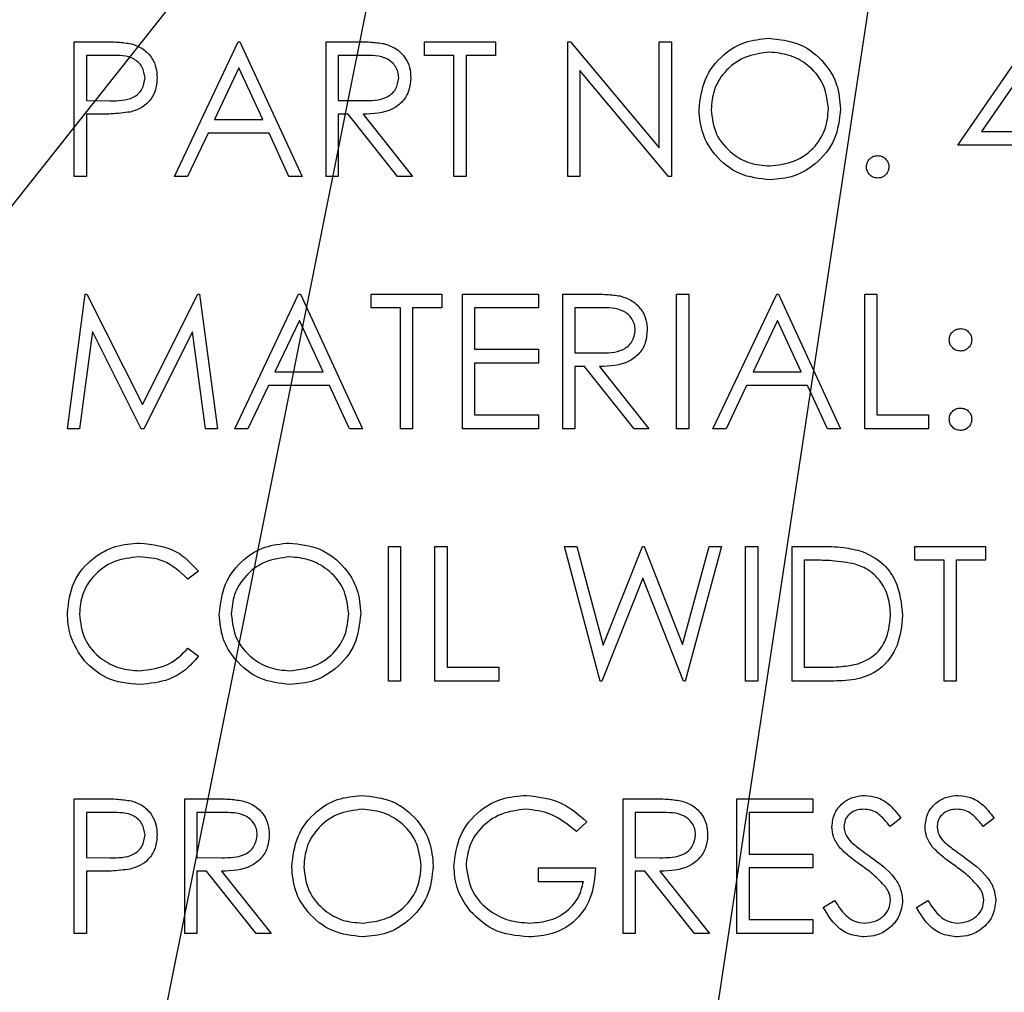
# Model space of a CAD drawing. Header units: inches. Extents: x 1880 to 2363, y -453 to -54.
# Tile 847 of 1056: x 2039.627 to 2040.285, y -73.041 to -72.39. Entities that reach past the tile are written whole.
import ezdxf

# ---------------------------------------------------------------- set-up
doc = ezdxf.new("R2010")
doc.units = ezdxf.units.IN
doc.header["$LTSCALE"] = 0.5
doc.header["$MEASUREMENT"] = 0
doc.layers.add('DSS-M-S', color=53, linetype='Continuous')
doc.layers.add('SID-M-S', color=105, linetype='Continuous')

msp = doc.modelspace()

# ---------------------------------------------------------------- linework, layer by layer
at = {"layer": 'DSS-M-S', "linetype": 'Continuous', "lineweight": 25}
for p, q in [((2039.66308, -72.40522), (2039.68073, -72.40522)), ((2039.66308, -72.49522), (2039.66308, -72.40522)), ((2039.73, -72.49522), (2039.77269, -72.40522)), ((2039.77269, -72.40522), (2039.77385, -72.40522)), ((2039.77385, -72.40522), (2039.81538, -72.49522)), ((2039.83154, -72.40522), (2039.84955, -72.40522)), ((2039.83154, -72.49522), (2039.83154, -72.40522)), ((2039.89731, -72.40522), (2039.94461, -72.40522)), ((2039.89731, -72.41445), (2039.89731, -72.40522)), ((2039.94461, -72.40522), (2039.94461, -72.41445)), ((2039.99308, -72.40522), (2039.99477, -72.40522)), ((2039.99308, -72.49522), (2039.99308, -72.40522)), ((2039.99477, -72.40522), (2040.05423, -72.47606)), ((2040.05423, -72.40522), (2040.06231, -72.40522)), ((2040.05423, -72.47606), (2040.05423, -72.40522)), ((2040.06231, -72.40522), (2040.06231, -72.49522)), ((2040.25385, -72.47445), (2040.30297, -72.40291)), ((2039.67115, -72.41445), (2039.67115, -72.44445)), ((2039.68761, -72.41445), (2039.67115, -72.41445)), ((2039.83961, -72.41445), (2039.83961, -72.44445)), ((2039.85649, -72.41445), (2039.83961, -72.41445)), ((2039.91692, -72.41445), (2039.89731, -72.41445)), ((2039.91692, -72.49522), (2039.91692, -72.41445)), ((2039.925, -72.41445), (2039.925, -72.49522)), ((2039.94461, -72.41445), (2039.925, -72.41445)), ((2039.77318, -72.42276), (2039.75688, -72.45714)), ((2039.78904, -72.45714), (2039.77318, -72.42276)), ((2040.06047, -72.49522), (2040.00115, -72.42455)), ((2040.00115, -72.42455), (2040.00115, -72.49522)), ((2040.29654, -72.42614), (2040.26971, -72.46522)), ((2039.67115, -72.44445), (2039.68691, -72.44465)), ((2039.83961, -72.44445), (2039.85609, -72.44458)), ((2039.67115, -72.45368), (2039.67115, -72.49522)), ((2039.67759, -72.45368), (2039.67115, -72.45368)), ((2039.75688, -72.45714), (2039.78904, -72.45714)), ((2039.83961, -72.45368), (2039.83961, -72.49522)), ((2039.84618, -72.45368), (2039.83961, -72.45368)), ((2039.87924, -72.49522), (2039.84618, -72.45368)), ((2039.85617, -72.45368), (2039.88923, -72.49522)), ((2039.7525, -72.46638), (2039.73882, -72.49522)), ((2039.7933, -72.46638), (2039.7525, -72.46638)), ((2039.8066, -72.49522), (2039.7933, -72.46638)), ((2040.26971, -72.46522), (2040.29654, -72.46522)), ((2040.29654, -72.47445), (2040.25385, -72.47445)), ((2039.67115, -72.49522), (2039.66308, -72.49522)), ((2039.73882, -72.49522), (2039.73, -72.49522)), ((2039.81538, -72.49522), (2039.8066, -72.49522)), ((2039.83961, -72.49522), (2039.83154, -72.49522)), ((2039.88923, -72.49522), (2039.87924, -72.49522)), ((2039.925, -72.49522), (2039.91692, -72.49522)), ((2040.00115, -72.49522), (2039.99308, -72.49522)), ((2040.06231, -72.49522), (2040.06047, -72.49522)), ((2039.65846, -72.66397), (2039.67034, -72.57397)), ((2039.67034, -72.57397), (2039.6715, -72.57397)), ((2039.6715, -72.57397), (2039.70865, -72.64782)), ((2039.70865, -72.64782), (2039.74572, -72.57397)), ((2039.74572, -72.57397), (2039.74689, -72.57397)), ((2039.74689, -72.57397), (2039.75885, -72.66397)), ((2039.77038, -72.66397), (2039.81308, -72.57397)), ((2039.81308, -72.57397), (2039.81423, -72.57397)), ((2039.81423, -72.57397), (2039.85577, -72.66397)), ((2039.86154, -72.57397), (2039.90885, -72.57397)), ((2039.86154, -72.5832), (2039.86154, -72.57397)), ((2039.90885, -72.57397), (2039.90885, -72.5832)), ((2039.92269, -72.57397), (2039.97346, -72.57397)), ((2039.92269, -72.66397), (2039.92269, -72.57397)), ((2039.97346, -72.57397), (2039.97346, -72.5832)), ((2039.98961, -72.57397), (2040.00763, -72.57397)), ((2039.98961, -72.66397), (2039.98961, -72.57397)), ((2040.06577, -72.57397), (2040.07385, -72.57397)), ((2040.06577, -72.66397), (2040.06577, -72.57397)), ((2040.07385, -72.57397), (2040.07385, -72.66397)), ((2040.09, -72.66397), (2040.13269, -72.57397)), ((2040.13269, -72.57397), (2040.13385, -72.57397)), ((2040.13385, -72.57397), (2040.17538, -72.66397)), ((2040.19154, -72.57397), (2040.19961, -72.57397)), ((2040.19154, -72.66397), (2040.19154, -72.57397)), ((2040.19961, -72.57397), (2040.19961, -72.65474)), ((2039.88115, -72.5832), (2039.86154, -72.5832)), ((2039.88115, -72.66397), (2039.88115, -72.5832)), ((2039.88923, -72.5832), (2039.88923, -72.66397)), ((2039.90885, -72.5832), (2039.88923, -72.5832)), ((2039.93077, -72.5832), (2039.93077, -72.61089)), ((2039.97346, -72.5832), (2039.93077, -72.5832)), ((2039.99769, -72.5832), (2039.99769, -72.6132)), ((2040.01457, -72.5832), (2039.99769, -72.5832)), ((2039.81356, -72.59151), (2039.79727, -72.62589)), ((2039.82943, -72.62589), (2039.81356, -72.59151)), ((2040.13318, -72.59151), (2040.11688, -72.62589)), ((2040.14904, -72.62589), (2040.13318, -72.59151)), ((2039.67519, -72.59907), (2039.66659, -72.66397)), ((2039.70781, -72.66397), (2039.67519, -72.59907)), ((2039.74211, -72.59921), (2039.70963, -72.66397)), ((2039.75073, -72.66397), (2039.74211, -72.59921)), ((2039.93077, -72.61089), (2039.97346, -72.61089)), ((2039.97346, -72.61089), (2039.97346, -72.62013)), ((2039.99769, -72.6132), (2040.01417, -72.61333)), ((2039.93077, -72.62013), (2039.93077, -72.65474)), ((2039.97346, -72.62013), (2039.93077, -72.62013)), ((2039.99769, -72.62243), (2039.99769, -72.66397)), ((2040.00425, -72.62243), (2039.99769, -72.62243)), ((2040.03732, -72.66397), (2040.00425, -72.62243)), ((2040.01424, -72.62243), (2040.04731, -72.66397)), ((2039.79727, -72.62589), (2039.82943, -72.62589)), ((2040.11688, -72.62589), (2040.14904, -72.62589)), ((2039.79288, -72.63513), (2039.7792, -72.66397)), ((2039.83368, -72.63513), (2039.79288, -72.63513)), ((2039.84699, -72.66397), (2039.83368, -72.63513)), ((2040.1125, -72.63513), (2040.09882, -72.66397)), ((2040.1533, -72.63513), (2040.1125, -72.63513)), ((2040.1666, -72.66397), (2040.1533, -72.63513)), ((2039.93077, -72.65474), (2039.97346, -72.65474)), ((2039.97346, -72.65474), (2039.97346, -72.66397)), ((2040.19961, -72.65474), (2040.23423, -72.65474)), ((2040.23423, -72.65474), (2040.23423, -72.66397)), ((2039.66659, -72.66397), (2039.65846, -72.66397)), ((2039.70963, -72.66397), (2039.70781, -72.66397)), ((2039.75885, -72.66397), (2039.75073, -72.66397)), ((2039.7792, -72.66397), (2039.77038, -72.66397)), ((2039.85577, -72.66397), (2039.84699, -72.66397)), ((2039.88923, -72.66397), (2039.88115, -72.66397)), ((2039.97346, -72.66397), (2039.92269, -72.66397)), ((2039.99769, -72.66397), (2039.98961, -72.66397)), ((2040.04731, -72.66397), (2040.03732, -72.66397)), ((2040.07385, -72.66397), (2040.06577, -72.66397)), ((2040.09882, -72.66397), (2040.09, -72.66397)), ((2040.17538, -72.66397), (2040.1666, -72.66397)), ((2040.23423, -72.66397), (2040.19154, -72.66397)), ((2039.87308, -72.74272), (2039.88115, -72.74272)), ((2039.87308, -72.83272), (2039.87308, -72.74272)), ((2039.88115, -72.74272), (2039.88115, -72.83272)), ((2039.90423, -72.74272), (2039.91231, -72.74272)), ((2039.90423, -72.83272), (2039.90423, -72.74272)), ((2039.91231, -72.74272), (2039.91231, -72.82349)), ((2040.01471, -72.83272), (2039.99077, -72.74272)), ((2039.99077, -72.74272), (2039.99912, -72.74272)), ((2039.99912, -72.74272), (2040.01673, -72.80873)), ((2040.01673, -72.80873), (2040.04293, -72.74272)), ((2040.04293, -72.74272), (2040.0441, -72.74272)), ((2040.0441, -72.74272), (2040.06981, -72.80827)), ((2040.06981, -72.80827), (2040.08751, -72.74272)), ((2040.09577, -72.74272), (2040.0715, -72.83272)), ((2040.08751, -72.74272), (2040.09577, -72.74272)), ((2040.11192, -72.74272), (2040.12, -72.74272)), ((2040.11192, -72.83272), (2040.11192, -72.74272)), ((2040.12, -72.74272), (2040.12, -72.83272)), ((2040.14308, -72.74272), (2040.16125, -72.74272)), ((2040.14308, -72.83272), (2040.14308, -72.74272)), ((2040.225, -72.74272), (2040.27231, -72.74272)), ((2040.225, -72.75195), (2040.225, -72.74272)), ((2040.27231, -72.74272), (2040.27231, -72.75195)), ((2040.15115, -72.75195), (2040.15115, -72.82349)), ((2040.15748, -72.75195), (2040.15115, -72.75195)), ((2040.24461, -72.75195), (2040.225, -72.75195)), ((2040.24461, -72.83272), (2040.24461, -72.75195)), ((2040.25269, -72.75195), (2040.25269, -72.83272)), ((2040.27231, -72.75195), (2040.25269, -72.75195)), ((2039.74615, -72.75924), (2039.73909, -72.76464)), ((2040.04327, -72.76389), (2040.01586, -72.83272)), ((2040.07035, -72.83272), (2040.04327, -72.76389)), ((2039.73909, -72.8108), (2039.74615, -72.81615)), ((2039.91231, -72.82349), (2039.94692, -72.82349)), ((2039.94692, -72.82349), (2039.94692, -72.83272)), ((2040.15115, -72.82349), (2040.16148, -72.82349)), ((2039.88115, -72.83272), (2039.87308, -72.83272)), ((2039.94692, -72.83272), (2039.90423, -72.83272)), ((2040.01586, -72.83272), (2040.01471, -72.83272)), ((2040.0715, -72.83272), (2040.07035, -72.83272)), ((2040.12, -72.83272), (2040.11192, -72.83272)), ((2040.17097, -72.83272), (2040.14308, -72.83272)), ((2040.25269, -72.83272), (2040.24461, -72.83272)), ((2039.66308, -72.91147), (2039.68073, -72.91147)), ((2039.66308, -73.00147), (2039.66308, -72.91147)), ((2039.73692, -72.91147), (2039.75493, -72.91147)), ((2039.73692, -73.00147), (2039.73692, -72.91147)), ((2040.03, -73.00147), (2040.03, -72.91147)), ((2040.03, -72.91147), (2040.04801, -72.91147)), ((2040.10615, -72.91147), (2040.15692, -72.91147)), ((2040.10615, -73.00147), (2040.10615, -72.91147)), ((2040.15692, -72.91147), (2040.15692, -72.9207)), ((2039.67115, -72.9207), (2039.67115, -72.9507)), ((2039.68761, -72.9207), (2039.67115, -72.9207)), ((2039.745, -72.9207), (2039.745, -72.9507)), ((2039.76187, -72.9207), (2039.745, -72.9207)), ((2040.05495, -72.9207), (2040.03808, -72.9207)), ((2040.03808, -72.9207), (2040.03808, -72.9507)), ((2040.11423, -72.9207), (2040.11423, -72.94839)), ((2040.15692, -72.9207), (2040.11423, -72.9207)), ((2040.21577, -72.9244), (2040.20847, -72.92993)), ((2040.27808, -72.9244), (2040.27077, -72.92993)), ((2040.00577, -72.92683), (2039.99885, -72.93339)), ((2039.67115, -72.9507), (2039.68691, -72.9509)), ((2039.745, -72.9507), (2039.76148, -72.95083)), ((2040.03808, -72.9507), (2040.05455, -72.95083)), ((2040.11423, -72.94839), (2040.15692, -72.94839)), ((2040.15692, -72.94839), (2040.15692, -72.95763)), ((2039.97346, -72.95763), (2040.01154, -72.95763)), ((2039.97346, -72.96686), (2039.97346, -72.95763)), ((2040.11423, -72.95763), (2040.11423, -72.99224)), ((2040.15692, -72.95763), (2040.11423, -72.95763)), ((2039.67115, -72.95993), (2039.67115, -73.00147)), ((2039.67759, -72.95993), (2039.67115, -72.95993)), ((2039.745, -72.95993), (2039.745, -73.00147)), ((2039.75156, -72.95993), (2039.745, -72.95993)), ((2039.78463, -73.00147), (2039.75156, -72.95993)), ((2039.76155, -72.95993), (2039.79461, -73.00147)), ((2040.03808, -72.95993), (2040.03808, -73.00147)), ((2040.04464, -72.95993), (2040.03808, -72.95993)), ((2040.0777, -73.00147), (2040.04464, -72.95993)), ((2040.05463, -72.95993), (2040.08769, -73.00147)), ((2040.00346, -72.96686), (2039.97346, -72.96686)), ((2040.16385, -72.98411), (2040.17145, -72.97955)), ((2040.22615, -72.98411), (2040.23376, -72.97955)), ((2040.11423, -72.99224), (2040.15692, -72.99224)), ((2040.15692, -72.99224), (2040.15692, -73.00147)), ((2039.67115, -73.00147), (2039.66308, -73.00147)), ((2039.745, -73.00147), (2039.73692, -73.00147)), ((2039.79461, -73.00147), (2039.78463, -73.00147)), ((2040.03808, -73.00147), (2040.03, -73.00147)), ((2040.08769, -73.00147), (2040.0777, -73.00147)), ((2040.15692, -73.00147), (2040.10615, -73.00147))]:
    msp.add_line(p, q, dxfattribs=at)
for points, knots in [([(2039.68073, -72.40522), (2039.68457, -72.40521), (2039.69144, -72.40519), (2039.69824, -72.40615), (2039.70123, -72.40657)], [0, 0, 0, 0, 0.560314, 1, 1, 1, 1]), ([(2039.84955, -72.40522), (2039.85337, -72.40521), (2039.8602, -72.40519), (2039.86696, -72.40606), (2039.86994, -72.40645)], [0, 0, 0, 0, 0.56024, 1, 1, 1, 1]), ([(2040.08077, -72.45062), (2040.0816, -72.44367), (2040.08326, -72.42979), (2040.09558, -72.41397), (2040.11113, -72.40455), (2040.12204, -72.40346), (2040.1275, -72.40291)], [0, 0, 0, 0, 0.279731, 0.559327, 0.77968, 1, 1, 1, 1]), ([(2040.1275, -72.40291), (2040.13455, -72.40365), (2040.14865, -72.40513), (2040.16442, -72.41791), (2040.174, -72.43358), (2040.17492, -72.44465), (2040.17538, -72.45019)], [0, 0, 0, 0, 0.279767, 0.559358, 0.779571, 1, 1, 1, 1]), ([(2039.70123, -72.40657), (2039.70396, -72.40756), (2039.70943, -72.40953), (2039.71508, -72.41562), (2039.71806, -72.42254), (2039.71833, -72.42709), (2039.71846, -72.42936)], [0, 0, 0, 0, 0.279705, 0.559381, 0.779509, 1, 1, 1, 1]), ([(2039.86994, -72.40645), (2039.87276, -72.40738), (2039.87841, -72.40926), (2039.88435, -72.41532), (2039.88763, -72.42231), (2039.88793, -72.42696), (2039.88808, -72.42929)], [0, 0, 0, 0, 0.279797, 0.5595, 0.779626, 1, 1, 1, 1]), ([(2040.1279, -72.41214), (2040.12221, -72.41288), (2040.11085, -72.41436), (2040.09785, -72.42438), (2040.09007, -72.43713), (2040.08925, -72.4461), (2040.08885, -72.45058)], [0, 0, 0, 0, 0.279627, 0.55935, 0.77963, 1, 1, 1, 1]), ([(2040.16731, -72.45017), (2040.16662, -72.44445), (2040.16523, -72.43303), (2040.15428, -72.42063), (2040.14131, -72.41347), (2040.13237, -72.41259), (2040.1279, -72.41214)], [0, 0, 0, 0, 0.279468, 0.55887, 0.779516, 1, 1, 1, 1]), ([(2039.71038, -72.4294), (2039.70998, -72.42682), (2039.70936, -72.42293), (2039.70605, -72.41887), (2039.69969, -72.41431), (2039.69298, -72.41439), (2039.68761, -72.41445)], [0, 0, 0, 0, 0.248969, 0.374729, 0.500383, 1, 1, 1, 1]), ([(2039.88, -72.42927), (2039.8799, -72.42795), (2039.87971, -72.42532), (2039.87792, -72.42172), (2039.87539, -72.41868), (2039.86871, -72.41428), (2039.86192, -72.41437), (2039.85649, -72.41445)], [0, 0, 0, 0, 0.1253074, 0.250617, 0.3759543, 0.5012806, 1, 1, 1, 1]), ([(2039.68691, -72.44465), (2039.69239, -72.44467), (2039.69926, -72.44469), (2039.7059, -72.44019), (2039.70936, -72.43606), (2039.70998, -72.43206), (2039.71038, -72.4294)], [0, 0, 0, 0, 0.499721, 0.62535, 0.751083, 1, 1, 1, 1]), ([(2039.71846, -72.42936), (2039.71825, -72.43233), (2039.71782, -72.43826), (2039.71331, -72.44548), (2039.70718, -72.45014), (2039.70273, -72.45152), (2039.7005, -72.4522)], [0, 0, 0, 0, 0.2800989, 0.5593238, 0.7794579, 1, 1, 1, 1]), ([(2039.85609, -72.44458), (2039.86162, -72.44456), (2039.86854, -72.44454), (2039.87536, -72.44015), (2039.87894, -72.43601), (2039.87958, -72.43196), (2039.88, -72.42927)], [0, 0, 0, 0, 0.499827, 0.625498, 0.751208, 1, 1, 1, 1]), ([(2039.88808, -72.42929), (2039.88784, -72.43214), (2039.88737, -72.43783), (2039.88292, -72.44539), (2039.87278, -72.45295), (2039.86301, -72.45338), (2039.85617, -72.45368)], [0, 0, 0, 0, 0.1871202, 0.3739789, 0.5609112, 1, 1, 1, 1]), ([(2040.12822, -72.49753), (2040.12125, -72.49676), (2040.1073, -72.49521), (2040.09178, -72.48249), (2040.08222, -72.46704), (2040.08125, -72.45609), (2040.08077, -72.45062)], [0, 0, 0, 0, 0.279663, 0.559354, 0.779636, 1, 1, 1, 1]), ([(2040.08885, -72.45058), (2040.08953, -72.45625), (2040.09091, -72.4676), (2040.10179, -72.47983), (2040.11454, -72.4872), (2040.12344, -72.48793), (2040.1279, -72.4883)], [0, 0, 0, 0, 0.279416, 0.559077, 0.779478, 1, 1, 1, 1]), ([(2040.1279, -72.4883), (2040.13361, -72.48765), (2040.14504, -72.48635), (2040.15828, -72.47649), (2040.16607, -72.46366), (2040.16689, -72.45467), (2040.16731, -72.45017)], [0, 0, 0, 0, 0.2798297, 0.559389, 0.7796538, 1, 1, 1, 1]), ([(2040.17538, -72.45019), (2040.17459, -72.45717), (2040.17301, -72.47114), (2040.16019, -72.48662), (2040.14468, -72.49613), (2040.13371, -72.49706), (2040.12822, -72.49753)], [0, 0, 0, 0, 0.2796304, 0.5593429, 0.7795972, 1, 1, 1, 1]), ([(2039.7005, -72.4522), (2039.69624, -72.45274), (2039.68863, -72.4537), (2039.68097, -72.45369), (2039.67759, -72.45368)], [0, 0, 0, 0, 0.559694, 1, 1, 1, 1]), ([(2040.19269, -72.48888), (2040.19282, -72.48777), (2040.19309, -72.48556), (2040.19512, -72.48311), (2040.19758, -72.4816), (2040.19932, -72.48145), (2040.20019, -72.48138)], [0, 0, 0, 0, 0.279576, 0.559284, 0.779552, 1, 1, 1, 1]), ([(2040.20019, -72.48138), (2040.2013, -72.4815), (2040.20352, -72.48175), (2040.20595, -72.48382), (2040.20749, -72.48626), (2040.20762, -72.488), (2040.20769, -72.48888)], [0, 0, 0, 0, 0.279602, 0.559212, 0.779475, 1, 1, 1, 1]), ([(2040.20019, -72.49638), (2040.19909, -72.49624), (2040.19688, -72.49597), (2040.19444, -72.49393), (2040.19293, -72.49148), (2040.19277, -72.48974), (2040.19269, -72.48888)], [0, 0, 0, 0, 0.279581, 0.559143, 0.779575, 1, 1, 1, 1]), ([(2040.20769, -72.48888), (2040.20756, -72.48998), (2040.2073, -72.49219), (2040.20525, -72.49463), (2040.2028, -72.49614), (2040.20106, -72.4963), (2040.20019, -72.49638)], [0, 0, 0, 0, 0.2794691, 0.5593578, 0.7796739, 1, 1, 1, 1]), ([(2040.00763, -72.57397), (2040.01145, -72.57396), (2040.01827, -72.57394), (2040.02504, -72.57481), (2040.02802, -72.5752)], [0, 0, 0, 0, 0.56024, 1, 1, 1, 1]), ([(2040.02802, -72.5752), (2040.03084, -72.57613), (2040.03649, -72.57801), (2040.04243, -72.58407), (2040.04571, -72.59106), (2040.046, -72.59571), (2040.04615, -72.59804)], [0, 0, 0, 0, 0.279797, 0.5595, 0.779626, 1, 1, 1, 1]), ([(2040.03808, -72.59802), (2040.03798, -72.5967), (2040.03778, -72.59407), (2040.03599, -72.59047), (2040.03346, -72.58743), (2040.02679, -72.58303), (2040.02, -72.58312), (2040.01457, -72.5832)], [0, 0, 0, 0, 0.1253074, 0.250617, 0.3759543, 0.5012806, 1, 1, 1, 1]), ([(2040.01417, -72.61333), (2040.0197, -72.61331), (2040.02662, -72.61329), (2040.03344, -72.6089), (2040.03701, -72.60476), (2040.03765, -72.60071), (2040.03808, -72.59802)], [0, 0, 0, 0, 0.4998271, 0.6254978, 0.7512079, 1, 1, 1, 1]), ([(2040.04615, -72.59804), (2040.04592, -72.60089), (2040.04545, -72.60658), (2040.041, -72.61414), (2040.03085, -72.6217), (2040.02109, -72.62213), (2040.01424, -72.62243)], [0, 0, 0, 0, 0.18712, 0.373979, 0.560911, 1, 1, 1, 1]), ([(2040.24808, -72.60455), (2040.24821, -72.60345), (2040.24849, -72.60124), (2040.25052, -72.5988), (2040.25298, -72.59729), (2040.25471, -72.59713), (2040.25558, -72.59705)], [0, 0, 0, 0, 0.2795852, 0.5594544, 0.7796968, 1, 1, 1, 1]), ([(2040.25558, -72.59705), (2040.25669, -72.59717), (2040.2589, -72.59743), (2040.26133, -72.59949), (2040.26287, -72.60193), (2040.26301, -72.60368), (2040.26308, -72.60455)], [0, 0, 0, 0, 0.279602, 0.559212, 0.779475, 1, 1, 1, 1]), ([(2040.25558, -72.61205), (2040.25447, -72.61192), (2040.25226, -72.61166), (2040.24981, -72.60961), (2040.24831, -72.60716), (2040.24815, -72.60542), (2040.24808, -72.60455)], [0, 0, 0, 0, 0.279647, 0.559299, 0.779615, 1, 1, 1, 1]), ([(2040.26308, -72.60455), (2040.26295, -72.60566), (2040.2627, -72.60788), (2040.26064, -72.61031), (2040.25819, -72.61183), (2040.25645, -72.61198), (2040.25558, -72.61205)], [0, 0, 0, 0, 0.2795175, 0.5593264, 0.7795441, 1, 1, 1, 1]), ([(2040.24808, -72.65763), (2040.24821, -72.65652), (2040.24847, -72.65431), (2040.25051, -72.65186), (2040.25297, -72.65035), (2040.25471, -72.6502), (2040.25558, -72.65013)], [0, 0, 0, 0, 0.279576, 0.559284, 0.779552, 1, 1, 1, 1]), ([(2040.25558, -72.65013), (2040.25669, -72.65025), (2040.2589, -72.6505), (2040.26133, -72.65257), (2040.26287, -72.65501), (2040.26301, -72.65675), (2040.26308, -72.65763)], [0, 0, 0, 0, 0.279602, 0.559212, 0.779475, 1, 1, 1, 1]), ([(2040.25558, -72.66513), (2040.25447, -72.66499), (2040.25227, -72.66472), (2040.24983, -72.66268), (2040.24832, -72.66023), (2040.24816, -72.65849), (2040.24808, -72.65763)], [0, 0, 0, 0, 0.279581, 0.559143, 0.779575, 1, 1, 1, 1]), ([(2040.26308, -72.65763), (2040.26295, -72.65873), (2040.26268, -72.66094), (2040.26063, -72.66338), (2040.25818, -72.66489), (2040.25644, -72.66505), (2040.25558, -72.66513)], [0, 0, 0, 0, 0.279469, 0.559358, 0.779674, 1, 1, 1, 1]), ([(2039.65846, -72.7872), (2039.65928, -72.78014), (2039.66093, -72.76603), (2039.67424, -72.75058), (2039.69027, -72.74164), (2039.70134, -72.74082), (2039.70689, -72.74041)], [0, 0, 0, 0, 0.279512, 0.55908, 0.779374, 1, 1, 1, 1]), ([(2039.70689, -72.74041), (2039.71553, -72.74137), (2039.73097, -72.74308), (2039.74151, -72.7543), (2039.74615, -72.75924)], [0, 0, 0, 0, 0.559517, 1, 1, 1, 1]), ([(2039.76, -72.78812), (2039.76083, -72.78117), (2039.76249, -72.76729), (2039.77481, -72.75147), (2039.79036, -72.74205), (2039.80127, -72.74096), (2039.80673, -72.74041)], [0, 0, 0, 0, 0.279731, 0.559327, 0.77968, 1, 1, 1, 1]), ([(2039.80673, -72.74041), (2039.81378, -72.74115), (2039.82788, -72.74263), (2039.84365, -72.75541), (2039.85323, -72.77108), (2039.85415, -72.78215), (2039.85461, -72.78769)], [0, 0, 0, 0, 0.279767, 0.559358, 0.779571, 1, 1, 1, 1]), ([(2040.16125, -72.74272), (2040.16666, -72.74273), (2040.17631, -72.74274), (2040.18569, -72.74498), (2040.18981, -72.74597)], [0, 0, 0, 0, 0.560445, 1, 1, 1, 1]), ([(2040.18981, -72.74597), (2040.19439, -72.74819), (2040.20355, -72.75263), (2040.21469, -72.7678), (2040.21608, -72.78088), (2040.21692, -72.78886)], [0, 0, 0, 0, 0.280264, 0.560715, 1, 1, 1, 1]), ([(2039.70638, -72.74964), (2039.70063, -72.7503), (2039.68914, -72.75162), (2039.67574, -72.76138), (2039.66777, -72.77423), (2039.66695, -72.78328), (2039.66654, -72.78781)], [0, 0, 0, 0, 0.2798558, 0.5595188, 0.7796855, 1, 1, 1, 1]), ([(2039.73909, -72.76464), (2039.73387, -72.7598), (2039.72454, -72.75112), (2039.71194, -72.7501), (2039.70638, -72.74964)], [0, 0, 0, 0, 0.5584265, 1, 1, 1, 1]), ([(2039.80713, -72.74964), (2039.80145, -72.75038), (2039.79008, -72.75186), (2039.77708, -72.76188), (2039.7693, -72.77463), (2039.76848, -72.7836), (2039.76808, -72.78808)], [0, 0, 0, 0, 0.279627, 0.55935, 0.77963, 1, 1, 1, 1]), ([(2039.84654, -72.78767), (2039.84585, -72.78195), (2039.84446, -72.77053), (2039.83351, -72.75813), (2039.82054, -72.75097), (2039.8116, -72.75009), (2039.80713, -72.74964)], [0, 0, 0, 0, 0.279468, 0.5588703, 0.7795158, 1, 1, 1, 1]), ([(2040.18514, -72.75448), (2040.18002, -72.75357), (2040.17086, -72.75196), (2040.16157, -72.75196), (2040.15748, -72.75195)], [0, 0, 0, 0, 0.559542, 1, 1, 1, 1]), ([(2040.20885, -72.78884), (2040.20855, -72.78463), (2040.20797, -72.77621), (2040.20239, -72.76561), (2040.19443, -72.75803), (2040.18824, -72.75566), (2040.18514, -72.75448)], [0, 0, 0, 0, 0.280178, 0.559765, 0.779797, 1, 1, 1, 1]), ([(2039.66987, -72.81929), (2039.66615, -72.81384), (2039.65949, -72.80409), (2039.65878, -72.79237), (2039.65846, -72.7872)], [0, 0, 0, 0, 0.559029, 1, 1, 1, 1]), ([(2039.66654, -72.78781), (2039.66722, -72.79363), (2039.6686, -72.80528), (2039.67987, -72.81783), (2039.69324, -72.82484), (2039.70237, -72.82548), (2039.70694, -72.8258)], [0, 0, 0, 0, 0.2794342, 0.5589213, 0.7792831, 1, 1, 1, 1]), ([(2039.80745, -72.83503), (2039.80048, -72.83426), (2039.78653, -72.83271), (2039.77101, -72.81999), (2039.76145, -72.80454), (2039.76048, -72.79359), (2039.76, -72.78812)], [0, 0, 0, 0, 0.279663, 0.559354, 0.779636, 1, 1, 1, 1]), ([(2039.76808, -72.78808), (2039.76877, -72.79375), (2039.77014, -72.8051), (2039.78102, -72.81733), (2039.79377, -72.8247), (2039.80267, -72.82543), (2039.80713, -72.8258)], [0, 0, 0, 0, 0.279416, 0.5590765, 0.779478, 1, 1, 1, 1]), ([(2039.80713, -72.8258), (2039.81284, -72.82515), (2039.82427, -72.82385), (2039.83751, -72.81399), (2039.8453, -72.80116), (2039.84612, -72.79217), (2039.84654, -72.78767)], [0, 0, 0, 0, 0.27983, 0.559389, 0.779654, 1, 1, 1, 1]), ([(2039.85461, -72.78769), (2039.85382, -72.79467), (2039.85224, -72.80864), (2039.83942, -72.82412), (2039.82391, -72.83363), (2039.81294, -72.83456), (2039.80745, -72.83503)], [0, 0, 0, 0, 0.2796304, 0.5593429, 0.7795972, 1, 1, 1, 1]), ([(2040.21692, -72.78886), (2040.21626, -72.79561), (2040.21495, -72.80911), (2040.20329, -72.82521), (2040.18691, -72.83224), (2040.17629, -72.83256), (2040.17097, -72.83272)], [0, 0, 0, 0, 0.280124, 0.559248, 0.778837, 1, 1, 1, 1]), ([(2040.18721, -72.8212), (2040.1908, -72.81963), (2040.19799, -72.81648), (2040.20705, -72.8051), (2040.20817, -72.795), (2040.20885, -72.78884)], [0, 0, 0, 0, 0.280536, 0.561015, 1, 1, 1, 1]), ([(2039.70694, -72.8258), (2039.7139, -72.82495), (2039.72635, -72.82343), (2039.73519, -72.81467), (2039.73909, -72.8108)], [0, 0, 0, 0, 0.5587722, 1, 1, 1, 1]), ([(2039.70699, -72.83503), (2039.69903, -72.83436), (2039.68481, -72.83315), (2039.67444, -72.82353), (2039.66987, -72.81929)], [0, 0, 0, 0, 0.559804, 1, 1, 1, 1]), ([(2039.74615, -72.81615), (2039.74338, -72.81933), (2039.73783, -72.82569), (2039.72448, -72.83334), (2039.71362, -72.83439), (2039.70699, -72.83503)], [0, 0, 0, 0, 0.28041, 0.560795, 1, 1, 1, 1]), ([(2040.16148, -72.82349), (2040.16633, -72.8235), (2040.17498, -72.82353), (2040.18348, -72.82191), (2040.18721, -72.8212)], [0, 0, 0, 0, 0.560426, 1, 1, 1, 1]), ([(2039.68073, -72.91147), (2039.68457, -72.91146), (2039.69144, -72.91144), (2039.69824, -72.9124), (2039.70123, -72.91282)], [0, 0, 0, 0, 0.5603137, 1, 1, 1, 1]), ([(2039.75493, -72.91147), (2039.75876, -72.91146), (2039.76558, -72.91144), (2039.77235, -72.91231), (2039.77532, -72.9127)], [0, 0, 0, 0, 0.56024, 1, 1, 1, 1]), ([(2039.80846, -72.95687), (2039.80929, -72.94992), (2039.81095, -72.93604), (2039.82327, -72.92022), (2039.83882, -72.9108), (2039.84974, -72.90971), (2039.85519, -72.90916)], [0, 0, 0, 0, 0.279731, 0.559327, 0.77968, 1, 1, 1, 1]), ([(2039.85519, -72.90916), (2039.86224, -72.9099), (2039.87634, -72.91138), (2039.89212, -72.92416), (2039.90169, -72.93983), (2039.90261, -72.9509), (2039.90308, -72.95644)], [0, 0, 0, 0, 0.279767, 0.559358, 0.779571, 1, 1, 1, 1]), ([(2039.91692, -72.95644), (2039.91781, -72.94938), (2039.91958, -72.93528), (2039.93253, -72.91945), (2039.94867, -72.9105), (2039.95978, -72.90961), (2039.96533, -72.90916)], [0, 0, 0, 0, 0.27959, 0.559072, 0.779411, 1, 1, 1, 1]), ([(2039.96533, -72.90916), (2039.9739, -72.91023), (2039.98923, -72.91214), (2040.0007, -72.92233), (2040.00577, -72.92683)], [0, 0, 0, 0, 0.558579, 1, 1, 1, 1]), ([(2040.04801, -72.91147), (2040.05183, -72.91146), (2040.05866, -72.91144), (2040.06543, -72.91231), (2040.0684, -72.9127)], [0, 0, 0, 0, 0.56024, 1, 1, 1, 1]), ([(2040.16961, -72.93017), (2040.17, -72.92697), (2040.17078, -72.92058), (2040.17693, -72.91365), (2040.18428, -72.90981), (2040.18929, -72.90938), (2040.19179, -72.90916)], [0, 0, 0, 0, 0.279553, 0.558798, 0.779378, 1, 1, 1, 1]), ([(2040.19179, -72.90916), (2040.19456, -72.90943), (2040.2001, -72.90998), (2040.20878, -72.91527), (2040.21312, -72.92093), (2040.21577, -72.9244)], [0, 0, 0, 0, 0.27975, 0.559501, 1, 1, 1, 1]), ([(2040.23192, -72.93017), (2040.23231, -72.92697), (2040.23309, -72.92058), (2040.23924, -72.91365), (2040.24659, -72.90981), (2040.25159, -72.90938), (2040.2541, -72.90916)], [0, 0, 0, 0, 0.2795526, 0.5587984, 0.7793777, 1, 1, 1, 1]), ([(2040.2541, -72.90916), (2040.25687, -72.90943), (2040.26241, -72.90998), (2040.27109, -72.91527), (2040.27542, -72.92093), (2040.27808, -72.9244)], [0, 0, 0, 0, 0.27975, 0.559501, 1, 1, 1, 1]), ([(2039.70123, -72.91282), (2039.70396, -72.91381), (2039.70943, -72.91578), (2039.71508, -72.92187), (2039.71806, -72.92879), (2039.71833, -72.93334), (2039.71846, -72.93561)], [0, 0, 0, 0, 0.279705, 0.559381, 0.779509, 1, 1, 1, 1]), ([(2039.77532, -72.9127), (2039.77815, -72.91363), (2039.78379, -72.91551), (2039.78974, -72.92157), (2039.79301, -72.92856), (2039.79331, -72.93321), (2039.79346, -72.93554)], [0, 0, 0, 0, 0.279797, 0.5595, 0.779626, 1, 1, 1, 1]), ([(2039.85559, -72.91839), (2039.84991, -72.91913), (2039.83854, -72.92061), (2039.82554, -72.93063), (2039.81776, -72.94338), (2039.81695, -72.95235), (2039.81654, -72.95683)], [0, 0, 0, 0, 0.279627, 0.55935, 0.77963, 1, 1, 1, 1]), ([(2039.895, -72.95642), (2039.89431, -72.9507), (2039.89293, -72.93928), (2039.88197, -72.92688), (2039.869, -72.91972), (2039.86006, -72.91884), (2039.85559, -72.91839)], [0, 0, 0, 0, 0.279468, 0.55887, 0.779516, 1, 1, 1, 1]), ([(2039.96506, -72.91839), (2039.95937, -72.91909), (2039.94798, -72.92047), (2039.93469, -72.93008), (2039.92652, -72.94264), (2039.92551, -72.9516), (2039.925, -72.95607)], [0, 0, 0, 0, 0.279847, 0.559555, 0.779847, 1, 1, 1, 1]), ([(2039.99885, -72.93339), (2039.99328, -72.92882), (2039.98334, -72.92064), (2039.97065, -72.91908), (2039.96506, -72.91839)], [0, 0, 0, 0, 0.55984, 1, 1, 1, 1]), ([(2040.0684, -72.9127), (2040.07122, -72.91363), (2040.07687, -72.91551), (2040.08281, -72.92157), (2040.08609, -72.92856), (2040.08639, -72.93321), (2040.08654, -72.93554)], [0, 0, 0, 0, 0.279797, 0.5595, 0.779626, 1, 1, 1, 1]), ([(2040.19089, -72.91839), (2040.18906, -72.91854), (2040.18541, -72.91882), (2040.18102, -72.92162), (2040.17813, -72.92548), (2040.17784, -72.92835), (2040.17769, -72.92979)], [0, 0, 0, 0, 0.280274, 0.559931, 0.77992, 1, 1, 1, 1]), ([(2040.20847, -72.92993), (2040.20691, -72.928), (2040.20435, -72.92481), (2040.20013, -72.92096), (2040.19572, -72.91877), (2040.1925, -72.91852), (2040.19089, -72.91839)], [0, 0, 0, 0, 0.340409, 0.560482, 0.78018, 1, 1, 1, 1]), ([(2040.2532, -72.91839), (2040.25137, -72.91854), (2040.24772, -72.91882), (2040.24332, -72.92162), (2040.24044, -72.92548), (2040.24015, -72.92835), (2040.24, -72.92979)], [0, 0, 0, 0, 0.280274, 0.559931, 0.77992, 1, 1, 1, 1]), ([(2040.27077, -72.92993), (2040.26922, -72.928), (2040.26666, -72.92481), (2040.26243, -72.92096), (2040.25802, -72.91877), (2040.25481, -72.91852), (2040.2532, -72.91839)], [0, 0, 0, 0, 0.340409, 0.560482, 0.78018, 1, 1, 1, 1]), ([(2039.71038, -72.93565), (2039.70998, -72.93307), (2039.70936, -72.92918), (2039.70605, -72.92512), (2039.69969, -72.92056), (2039.69298, -72.92064), (2039.68761, -72.9207)], [0, 0, 0, 0, 0.2489693, 0.3747291, 0.500383, 1, 1, 1, 1]), ([(2039.78538, -72.93552), (2039.78529, -72.9342), (2039.78509, -72.93157), (2039.7833, -72.92797), (2039.78077, -72.92493), (2039.7741, -72.92053), (2039.7673, -72.92062), (2039.76187, -72.9207)], [0, 0, 0, 0, 0.1253074, 0.250617, 0.3759543, 0.5012806, 1, 1, 1, 1]), ([(2040.07846, -72.93552), (2040.07836, -72.9342), (2040.07817, -72.93157), (2040.07638, -72.92797), (2040.07385, -72.92493), (2040.06717, -72.92053), (2040.06038, -72.92062), (2040.05495, -72.9207)], [0, 0, 0, 0, 0.125307, 0.250617, 0.375954, 0.501281, 1, 1, 1, 1]), ([(2040.17464, -72.94387), (2040.17306, -72.94153), (2040.17023, -72.93736), (2040.1698, -72.93237), (2040.16961, -72.93017)], [0, 0, 0, 0, 0.55984, 1, 1, 1, 1]), ([(2040.17769, -72.92979), (2040.1778, -72.93104), (2040.17801, -72.93356), (2040.17996, -72.9377), (2040.18223, -72.94001), (2040.18362, -72.94142)], [0, 0, 0, 0, 0.279946, 0.559774, 1, 1, 1, 1]), ([(2040.23695, -72.94387), (2040.23537, -72.94153), (2040.23253, -72.93736), (2040.23211, -72.93237), (2040.23192, -72.93017)], [0, 0, 0, 0, 0.55984, 1, 1, 1, 1]), ([(2040.24, -72.92979), (2040.24011, -72.93104), (2040.24032, -72.93356), (2040.24227, -72.9377), (2040.24454, -72.94001), (2040.24593, -72.94142)], [0, 0, 0, 0, 0.279946, 0.559774, 1, 1, 1, 1]), ([(2039.68691, -72.9509), (2039.69239, -72.95092), (2039.69926, -72.95094), (2039.7059, -72.94644), (2039.70936, -72.94231), (2039.70998, -72.93831), (2039.71038, -72.93565)], [0, 0, 0, 0, 0.499721, 0.62535, 0.751083, 1, 1, 1, 1]), ([(2039.71846, -72.93561), (2039.71825, -72.93858), (2039.71782, -72.94451), (2039.71331, -72.95173), (2039.70718, -72.95639), (2039.70273, -72.95777), (2039.7005, -72.95845)], [0, 0, 0, 0, 0.280099, 0.559324, 0.779458, 1, 1, 1, 1]), ([(2039.76148, -72.95083), (2039.76701, -72.95081), (2039.77392, -72.95079), (2039.78075, -72.9464), (2039.78432, -72.94226), (2039.78496, -72.93821), (2039.78538, -72.93552)], [0, 0, 0, 0, 0.499827, 0.625498, 0.751208, 1, 1, 1, 1]), ([(2039.79346, -72.93554), (2039.79323, -72.93839), (2039.79275, -72.94408), (2039.7883, -72.95164), (2039.77816, -72.9592), (2039.7684, -72.95963), (2039.76155, -72.95993)], [0, 0, 0, 0, 0.18712, 0.373979, 0.560911, 1, 1, 1, 1]), ([(2040.05455, -72.95083), (2040.06008, -72.95081), (2040.067, -72.95079), (2040.07383, -72.9464), (2040.0774, -72.94226), (2040.07804, -72.93821), (2040.07846, -72.93552)], [0, 0, 0, 0, 0.499827, 0.625498, 0.751208, 1, 1, 1, 1]), ([(2040.08654, -72.93554), (2040.0863, -72.93839), (2040.08583, -72.94408), (2040.08138, -72.95164), (2040.07124, -72.9592), (2040.06147, -72.95963), (2040.05463, -72.95993)], [0, 0, 0, 0, 0.18712, 0.373979, 0.560911, 1, 1, 1, 1]), ([(2040.18939, -72.95611), (2040.18646, -72.95404), (2040.18122, -72.95034), (2040.17665, -72.94584), (2040.17464, -72.94387)], [0, 0, 0, 0, 0.5604127, 1, 1, 1, 1]), ([(2040.18362, -72.94142), (2040.18584, -72.94314), (2040.18981, -72.94622), (2040.19391, -72.94911), (2040.19572, -72.95038)], [0, 0, 0, 0, 0.559906, 1, 1, 1, 1]), ([(2040.2517, -72.95611), (2040.24877, -72.95404), (2040.24353, -72.95034), (2040.23896, -72.94584), (2040.23695, -72.94387)], [0, 0, 0, 0, 0.5604127, 1, 1, 1, 1]), ([(2040.24593, -72.94142), (2040.24815, -72.94314), (2040.25212, -72.94622), (2040.25622, -72.94911), (2040.25803, -72.95038)], [0, 0, 0, 0, 0.559906, 1, 1, 1, 1]), ([(2040.19572, -72.95038), (2040.20136, -72.95456), (2040.20922, -72.96038), (2040.21591, -72.97121), (2040.21659, -72.97669), (2040.21692, -72.97942)], [0, 0, 0, 0, 0.560115, 0.780284, 1, 1, 1, 1]), ([(2040.25803, -72.95038), (2040.26367, -72.95456), (2040.27153, -72.96038), (2040.27822, -72.97121), (2040.27889, -72.97669), (2040.27923, -72.97942)], [0, 0, 0, 0, 0.560115, 0.780284, 1, 1, 1, 1]), ([(2039.7005, -72.95845), (2039.69624, -72.95899), (2039.68863, -72.95995), (2039.68097, -72.95994), (2039.67759, -72.95993)], [0, 0, 0, 0, 0.5596942, 1, 1, 1, 1]), ([(2039.85591, -73.00378), (2039.84894, -73.00301), (2039.83499, -73.00146), (2039.81948, -72.98874), (2039.80991, -72.97329), (2039.80895, -72.96234), (2039.80846, -72.95687)], [0, 0, 0, 0, 0.279663, 0.559354, 0.779636, 1, 1, 1, 1]), ([(2039.81654, -72.95683), (2039.81723, -72.9625), (2039.8186, -72.97385), (2039.82948, -72.98608), (2039.84223, -72.99345), (2039.85114, -72.99418), (2039.85559, -72.99455)], [0, 0, 0, 0, 0.279416, 0.559077, 0.779478, 1, 1, 1, 1]), ([(2039.85559, -72.99455), (2039.8613, -72.9939), (2039.87273, -72.9926), (2039.88597, -72.98274), (2039.89376, -72.96991), (2039.89459, -72.96092), (2039.895, -72.95642)], [0, 0, 0, 0, 0.27983, 0.559389, 0.779654, 1, 1, 1, 1]), ([(2039.90308, -72.95644), (2039.90229, -72.96342), (2039.9007, -72.97739), (2039.88788, -72.99287), (2039.87237, -73.00238), (2039.8614, -73.00331), (2039.85591, -73.00378)], [0, 0, 0, 0, 0.2796304, 0.5593429, 0.7795972, 1, 1, 1, 1]), ([(2039.92796, -72.98676), (2039.9244, -72.98161), (2039.91805, -72.97241), (2039.91727, -72.96132), (2039.91692, -72.95644)], [0, 0, 0, 0, 0.559317, 1, 1, 1, 1]), ([(2039.925, -72.95607), (2039.92592, -72.96202), (2039.92776, -72.97393), (2039.93971, -72.98651), (2039.95358, -72.99343), (2039.96296, -72.99418), (2039.96766, -72.99455)], [0, 0, 0, 0, 0.2790614, 0.5585842, 0.7792365, 1, 1, 1, 1]), ([(2040.01154, -72.95763), (2040.01098, -72.96442), (2040.00988, -72.97798), (2039.99849, -72.99403), (2039.98293, -73.00269), (2039.97228, -73.00342), (2039.96695, -73.00378)], [0, 0, 0, 0, 0.280351, 0.559367, 0.779371, 1, 1, 1, 1]), ([(2040.20562, -72.97046), (2040.20285, -72.9675), (2040.19789, -72.96219), (2040.19199, -72.95797), (2040.18939, -72.95611)], [0, 0, 0, 0, 0.559496, 1, 1, 1, 1]), ([(2040.26793, -72.97046), (2040.26515, -72.9675), (2040.2602, -72.96219), (2040.2543, -72.95797), (2040.2517, -72.95611)], [0, 0, 0, 0, 0.559496, 1, 1, 1, 1]), ([(2039.96766, -72.99455), (2039.9723, -72.99419), (2039.98158, -72.99348), (2039.99298, -72.98679), (2040.00088, -72.97754), (2040.0026, -72.97042), (2040.00346, -72.96686)], [0, 0, 0, 0, 0.280254, 0.559912, 0.779941, 1, 1, 1, 1]), ([(2040.20885, -72.9793), (2040.20862, -72.9775), (2040.20823, -72.9743), (2040.20642, -72.97164), (2040.20562, -72.97046)], [0, 0, 0, 0, 0.5589902, 1, 1, 1, 1]), ([(2040.27115, -72.9793), (2040.27093, -72.9775), (2040.27054, -72.9743), (2040.26872, -72.97164), (2040.26793, -72.97046)], [0, 0, 0, 0, 0.5589902, 1, 1, 1, 1]), ([(2040.19121, -73.00378), (2040.18788, -73.00345), (2040.18122, -73.00278), (2040.17097, -72.996), (2040.16655, -72.98862), (2040.16385, -72.98411)], [0, 0, 0, 0, 0.27988, 0.559666, 1, 1, 1, 1]), ([(2040.17145, -72.97955), (2040.17413, -72.98366), (2040.17786, -72.98939), (2040.18548, -72.99395), (2040.1893, -72.99435), (2040.19121, -72.99455)], [0, 0, 0, 0, 0.559321, 0.779782, 1, 1, 1, 1]), ([(2040.19121, -72.99455), (2040.19363, -72.99431), (2040.19847, -72.99382), (2040.20438, -72.99018), (2040.20813, -72.985), (2040.20861, -72.9812), (2040.20885, -72.9793)], [0, 0, 0, 0, 0.280276, 0.560148, 0.780153, 1, 1, 1, 1]), ([(2040.21692, -72.97942), (2040.21642, -72.9831), (2040.21541, -72.99048), (2040.20822, -72.99832), (2040.19991, -73.00308), (2040.19411, -73.00355), (2040.19121, -73.00378)], [0, 0, 0, 0, 0.279183, 0.559085, 0.779446, 1, 1, 1, 1]), ([(2040.25352, -73.00378), (2040.25019, -73.00345), (2040.24353, -73.00278), (2040.23327, -72.996), (2040.22886, -72.98862), (2040.22615, -72.98411)], [0, 0, 0, 0, 0.2798798, 0.5596658, 1, 1, 1, 1]), ([(2040.23376, -72.97955), (2040.23644, -72.98366), (2040.24017, -72.98939), (2040.24779, -72.99395), (2040.25161, -72.99435), (2040.25352, -72.99455)], [0, 0, 0, 0, 0.559321, 0.779782, 1, 1, 1, 1]), ([(2040.25352, -72.99455), (2040.25594, -72.99431), (2040.26078, -72.99382), (2040.26669, -72.99018), (2040.27044, -72.985), (2040.27092, -72.9812), (2040.27115, -72.9793)], [0, 0, 0, 0, 0.280276, 0.560148, 0.780153, 1, 1, 1, 1]), ([(2040.27923, -72.97942), (2040.27873, -72.9831), (2040.27772, -72.99048), (2040.27053, -72.99832), (2040.26221, -73.00308), (2040.25642, -73.00355), (2040.25352, -73.00378)], [0, 0, 0, 0, 0.279183, 0.559085, 0.779446, 1, 1, 1, 1]), ([(2039.96695, -73.00378), (2039.95855, -73.00301), (2039.94353, -73.00164), (2039.93272, -72.99131), (2039.92796, -72.98676)], [0, 0, 0, 0, 0.559617, 1, 1, 1, 1])]:
    msp.add_open_spline(points, degree=3, knots=knots, dxfattribs=at)
at = {"layer": 'SID-M-S'}
for p, q in [((2040.896, -67.73282), (2039.77208, -75.17524)), ((2040.60112, -68.67912), (2039.29816, -75.17684)), ((2041.02747, -70.73838), (2037.48414, -75.21462))]:
    msp.add_line(p, q, dxfattribs=at)

doc.saveas('drawing.dxf')
